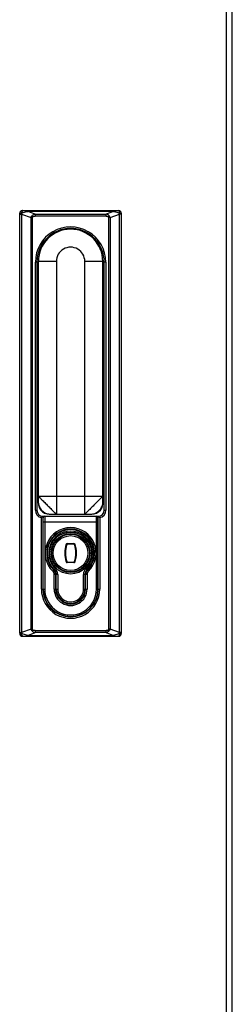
# Model space of a CAD drawing. Header units: millimetres. Extents: x 1117 to 38156, y -1945 to 7303.
# Tile 700 of 831: x 26099 to 26170, y 5204 to 5533. Entities that reach past the tile are written whole.
import ezdxf

# ---------------------------------------------------------------- set-up
doc = ezdxf.new("R2010")
doc.units = ezdxf.units.MM

msp = doc.modelspace()

# ---------------------------------------------------------------- linework, layer by layer
at = {"color": 7, "linetype": 'Continuous'}
for p, q in [((26168.049, 4938.922), (26168.049, 5856.922)), ((26170.049, 4938.922), (26170.049, 5856.922)), ((26099.049, 5327.922), (26099.049, 5467.922)), ((26099.049, 5467.723), (26099.697, 5467.723)), ((26099.697, 5467.723), (26099.697, 5328.121)), ((26099.697, 5467.723), (26102.879, 5466.53)), ((26100.049, 5468.922), (26132.049, 5468.922)), ((26101.754, 5468.922), (26101.754, 5468.629)), ((26130.343, 5468.629), (26101.754, 5468.629)), ((26104.192, 5467.715), (26101.754, 5468.629)), ((26104.192, 5467.715), (26104.192, 5467.008)), ((26104.192, 5467.715), (26127.905, 5467.715)), ((26130.343, 5468.629), (26127.905, 5467.715)), ((26127.905, 5467.008), (26127.905, 5467.715)), ((26129.218, 5466.53), (26132.4, 5467.723)), ((26130.343, 5468.922), (26130.343, 5468.629)), ((26132.4, 5328.121), (26132.4, 5467.723)), ((26133.049, 5467.723), (26132.4, 5467.723)), ((26133.049, 5327.922), (26133.049, 5467.922)), ((26102.879, 5329.314), (26102.879, 5466.53)), ((26102.879, 5466.53), (26103.23, 5466.53)), ((26103.23, 5466.53), (26103.23, 5329.314)), ((26127.905, 5467.008), (26104.192, 5467.008)), ((26128.867, 5329.314), (26128.867, 5466.53)), ((26129.218, 5466.53), (26128.867, 5466.53)), ((26129.218, 5466.53), (26129.218, 5329.314)), ((26104.299, 5368.922), (26104.299, 5451.672)), ((26104.799, 5451.672), (26104.299, 5451.672)), ((26104.799, 5451.672), (26104.799, 5368.922)), ((26105.299, 5371.279), (26105.299, 5451.922)), ((26111.299, 5451.922), (26105.299, 5451.922)), ((26111.299, 5451.921), (26111.299, 5367.672)), ((26126.799, 5451.922), (26120.799, 5451.922)), ((26120.799, 5367.672), (26120.799, 5451.922)), ((26126.799, 5371.279), (26126.799, 5451.922)), ((26127.799, 5451.672), (26127.299, 5451.672)), ((26127.299, 5368.922), (26127.299, 5451.672)), ((26127.799, 5451.672), (26127.799, 5368.922)), ((26104.799, 5388.224), (26105.299, 5388.224)), ((26105.299, 5385.352), (26104.799, 5385.352)), ((26126.799, 5388.224), (26127.299, 5388.224)), ((26127.299, 5385.352), (26126.799, 5385.352)), ((26104.799, 5378.449), (26105.299, 5378.449)), ((26126.799, 5378.449), (26127.299, 5378.449)), ((26105.299, 5373.672), (26126.799, 5373.672)), ((26104.299, 5368.922), (26104.799, 5368.922)), ((26106.299, 5342.672), (26106.299, 5366.473)), ((26106.799, 5366.922), (26125.299, 5366.922)), ((26106.799, 5366.922), (26106.799, 5342.672)), ((26106.899, 5342.672), (26106.899, 5366.422)), ((26107.399, 5366.922), (26107.399, 5342.672)), ((26108.925, 5367.672), (26123.172, 5367.672)), ((26124.699, 5342.672), (26124.699, 5366.922)), ((26125.199, 5342.672), (26125.199, 5366.422)), ((26125.299, 5342.672), (26125.299, 5366.922)), ((26125.799, 5366.473), (26125.799, 5342.672)), ((26127.299, 5368.922), (26127.799, 5368.922)), ((26125.199, 5364.922), (26106.899, 5364.922)), ((26114.943, 5357.872), (26117.155, 5357.872)), ((26114.943, 5357.872), (26114.943, 5357.672)), ((26117.155, 5357.672), (26114.943, 5357.672)), ((26117.155, 5357.672), (26117.155, 5357.872)), ((26117.535, 5357.596), (26117.345, 5357.534)), ((26110.589, 5349.102), (26110.939, 5349.459)), ((26114.562, 5351.748), (26114.752, 5351.81)), ((26114.943, 5351.672), (26117.155, 5351.672)), ((26114.943, 5351.672), (26114.943, 5351.472)), ((26117.154, 5351.472), (26114.943, 5351.472)), ((26117.155, 5351.472), (26117.155, 5351.672)), ((26121.509, 5349.102), (26121.159, 5349.459)), ((26110.449, 5348.959), (26110.099, 5348.602)), ((26111.049, 5347.531), (26110.549, 5347.531)), ((26110.549, 5342.672), (26110.549, 5347.531)), ((26111.049, 5347.531), (26111.049, 5342.672)), ((26111.749, 5347.531), (26111.249, 5347.531)), ((26111.249, 5342.672), (26111.249, 5347.531)), ((26111.749, 5347.531), (26111.749, 5342.672)), ((26120.849, 5347.531), (26120.349, 5347.531)), ((26120.349, 5342.672), (26120.349, 5347.531)), ((26120.849, 5347.531), (26120.849, 5342.672)), ((26121.549, 5347.531), (26121.049, 5347.531)), ((26121.049, 5342.672), (26121.049, 5347.531)), ((26121.549, 5347.531), (26121.549, 5342.672)), ((26121.649, 5348.959), (26121.999, 5348.602)), ((26106.299, 5342.672), (26106.799, 5342.672)), ((26106.899, 5342.672), (26107.399, 5342.672)), ((26110.549, 5342.672), (26111.049, 5342.672)), ((26111.249, 5342.672), (26111.749, 5342.672)), ((26120.349, 5342.672), (26120.849, 5342.672)), ((26121.049, 5342.672), (26121.549, 5342.672)), ((26124.699, 5342.672), (26125.199, 5342.672)), ((26125.299, 5342.672), (26125.799, 5342.672)), ((26099.049, 5328.121), (26099.697, 5328.121)), ((26102.879, 5329.314), (26099.697, 5328.121)), ((26100.049, 5326.922), (26132.049, 5326.922)), ((26101.754, 5327.215), (26104.192, 5328.129)), ((26101.754, 5327.215), (26130.343, 5327.215)), ((26101.754, 5326.922), (26101.754, 5327.215)), ((26102.879, 5329.314), (26103.23, 5329.314)), ((26104.192, 5328.836), (26127.905, 5328.836)), ((26104.192, 5328.836), (26104.192, 5328.129)), ((26127.905, 5328.129), (26104.192, 5328.129)), ((26127.905, 5328.129), (26127.905, 5328.836)), ((26127.905, 5328.129), (26130.343, 5327.215)), ((26129.218, 5329.314), (26128.867, 5329.314)), ((26132.4, 5328.121), (26129.218, 5329.314)), ((26130.343, 5326.922), (26130.343, 5327.215)), ((26133.049, 5328.121), (26132.4, 5328.121))]:
    msp.add_line(p, q, dxfattribs=at)
for points in [[(26105.299, 5371.279), (26105.396, 5370.438), (26105.673, 5369.643), (26106.104, 5368.967), (26106.682, 5368.407), (26107.376, 5367.995), (26108.185, 5367.743), (26108.925, 5367.672)], [(26123.172, 5367.672), (26123.922, 5367.745), (26124.729, 5367.999), (26125.422, 5368.412), (26125.997, 5368.971), (26126.429, 5369.652), (26126.703, 5370.449), (26126.799, 5371.279)]]:
    msp.add_lwpolyline(points, dxfattribs=at)
for radius in [7, 6.5, 6.3, 5.8]:
    msp.add_circle((26116.049, 5354.672), radius, dxfattribs=at)
for centre, radius, start, end in [((26100.049, 5467.922), 1, 89.99999, 180), ((26099.996, 5463.762), 4.342, 93.09658, 95.47799), ((26111.925, 5465.834), 12.373, 169.46087, 171.21914), ((26132.049, 5467.922), 1, 359.99997, 90), ((26129.192, 5467.935), 3.148, 2.95534, 5.35276), ((26120.16, 5465.832), 12.384, 8.78165, 10.53823), ((26116.049, 5451.672), 11.75, 359.99992, 180), ((26116.049, 5451.672), 11.25, 0, 180), ((26116.049, 5451.922), 10.75, 0, 179.99979), ((26116.049, 5451.922), 4.75, 359.99814, 180.00857), ((26106.799, 5368.922), 2.5, 180.00445, 258.46236), ((26106.799, 5368.922), 2, 180, 270), ((26107.399, 5366.422), 0.5, 90, 180.00025), ((26124.699, 5366.422), 0.5, 359.99975, 90), ((26125.299, 5368.922), 2, 270, 0), ((26125.299, 5368.922), 2.5, 281.5376, 359.99999), ((26116.049, 5354.672), 8.5, 314.427, 225.573), ((26116.049, 5354.672), 8, 314.427, 225.573), ((26116.049, 5354.672), 7.8, 314.427, 225.573), ((26116.049, 5354.672), 7.3, 314.427, 225.573), ((26123.549, 5354.672), 9.45, 161.97293, 198.02641), ((26123.549, 5354.672), 9.25, 161.97739, 198.02261), ((26114.943, 5357.472), 0.4, 89.9787, 161.87193), ((26114.943, 5357.472), 0.2, 90, 161.97739), ((26117.155, 5357.472), 0.4, 18.1027, 90), ((26117.155, 5357.472), 0.2, 18.02261, 90), ((26108.549, 5354.672), 9.25, 341.97739, 18.02261), ((26108.549, 5354.672), 9.45, 341.97384, 18.026), ((26109.049, 5347.531), 2.7, 359.99956, 45.573), ((26114.943, 5351.872), 0.4, 198.11236, 270), ((26114.943, 5351.872), 0.2, 198.02261, 270), ((26117.155, 5351.872), 0.4, 269.97752, 341.89339), ((26117.155, 5351.872), 0.2, 270, 341.97739), ((26123.049, 5347.531), 2.7, 134.427, 180.00044), ((26109.049, 5347.531), 1.5, 359.99784, 45.573), ((26109.049, 5347.531), 2, 0, 45.573), ((26109.049, 5347.531), 2.2, 0, 45.573), ((26123.049, 5347.531), 2.2, 134.427, 180), ((26123.049, 5347.531), 2, 134.427, 180), ((26123.049, 5347.531), 1.5, 134.427, 180.00215), ((26116.049, 5342.672), 9.75, 180, 0.00029), ((26116.049, 5342.672), 9.25, 180, 0), ((26116.049, 5342.672), 9.15, 180, 0), ((26116.049, 5342.672), 8.65, 179.99967, 0), ((26116.049, 5342.672), 5.5, 180, 0.00114), ((26116.049, 5342.672), 5, 180, 0), ((26116.049, 5342.672), 4.8, 180, 0), ((26116.049, 5342.672), 4.3, 179.99867, 0), ((26100.049, 5327.922), 1, 179.99997, 270), ((26111.937, 5330.012), 12.384, 188.78165, 190.53823), ((26102.905, 5327.909), 3.148, 182.95536, 185.35276), ((26132.049, 5327.922), 1, 270.00003, 0), ((26120.172, 5330.01), 12.373, 349.46058, 351.21885)]:
    msp.add_arc(centre, radius, start, end, dxfattribs=at)
for points, knots in [([(26099.049, 5467.922), (26099.049, 5467.942), (26099.099, 5467.987), (26099.274, 5468.046), (26099.449, 5468.071), (26099.581, 5468.084)], [0, 0, 0, 0, 0.1022097, 0.3026806, 1, 1, 1, 1]), ([(26100.049, 5468.922), (26100.011, 5468.922), (26099.919, 5468.848), (26099.809, 5468.566), (26099.772, 5468.297), (26099.761, 5468.097)], [0, 0, 0, 0, 0.1230202, 0.3413994, 1, 1, 1, 1]), ([(26099.761, 5468.097), (26099.925, 5468.145), (26100.586, 5468.332), (26101.252, 5468.507), (26101.754, 5468.629)], [0, 0, 0, 0, 0.2475817, 1, 1, 1, 1]), ([(26102.879, 5466.53), (26102.903, 5466.686), (26103.014, 5466.99), (26103.443, 5467.458), (26103.892, 5467.643), (26104.192, 5467.715)], [0, 0, 0, 0, 0.2527921, 0.5047237, 1, 1, 1, 1]), ([(26129.218, 5466.53), (26129.194, 5466.686), (26129.083, 5466.99), (26128.655, 5467.458), (26128.205, 5467.643), (26127.905, 5467.715)], [0, 0, 0, 0, 0.2527996, 0.5047176, 1, 1, 1, 1]), ([(26130.343, 5468.629), (26130.846, 5468.508), (26131.511, 5468.332), (26132.172, 5468.145), (26132.336, 5468.097)], [0, 0, 0, 0, 0.7524669, 1, 1, 1, 1]), ([(26132.049, 5468.922), (26132.133, 5468.922), (26132.284, 5468.625), (26132.31, 5468.4), (26132.326, 5468.229)], [0, 0, 0, 0, 0.3286901, 1, 1, 1, 1]), ([(26133.049, 5467.922), (26133.049, 5467.948), (26132.97, 5468.002), (26132.743, 5468.063), (26132.509, 5468.088), (26132.336, 5468.097)], [0, 0, 0, 0, 0.101612, 0.3092114, 1, 1, 1, 1]), ([(26103.23, 5466.53), (26103.23, 5466.615), (26103.307, 5466.8), (26103.57, 5466.935), (26103.87, 5466.998), (26104.083, 5467.008), (26104.192, 5467.008)], [0, 0, 0, 0, 0.2177947, 0.4576125, 0.7221358, 1, 1, 1, 1]), ([(26127.905, 5467.008), (26128.014, 5467.008), (26128.227, 5466.998), (26128.528, 5466.935), (26128.79, 5466.8), (26128.867, 5466.615), (26128.867, 5466.53)], [0, 0, 0, 0, 0.2778907, 0.5424291, 0.7822424, 1, 1, 1, 1]), ([(26105.299, 5373.672), (26105.299, 5373.664), (26105.326, 5373.642), (26105.361, 5373.591), (26105.435, 5373.514), (26105.531, 5373.41), (26105.656, 5373.28), (26105.869, 5373.058), (26106.19, 5372.727), (26106.633, 5372.276), (26107.139, 5371.763), (26107.689, 5371.21), (26108.262, 5370.636), (26108.836, 5370.063), (26109.39, 5369.513), (26109.902, 5369.007), (26110.354, 5368.564), (26110.685, 5368.242), (26110.907, 5368.029), (26111.037, 5367.905), (26111.141, 5367.809), (26111.217, 5367.736), (26111.266, 5367.697), (26111.29, 5367.672), (26111.299, 5367.672)], [0, 0, 0, 0, 0.0029416, 0.0106892, 0.0230626, 0.0399149, 0.0611136, 0.0864715, 0.1486746, 0.2241689, 0.3100922, 0.4032015, 0.4999687, 0.596737, 0.6898482, 0.7757775, 0.8512712, 0.91348, 0.938856, 0.9600818, 0.9769323, 0.989197, 0.9968187, 1, 1, 1, 1]), ([(26126.799, 5373.672), (26126.799, 5373.664), (26126.771, 5373.642), (26126.736, 5373.591), (26126.662, 5373.514), (26126.566, 5373.41), (26126.442, 5373.28), (26126.229, 5373.058), (26125.907, 5372.728), (26125.464, 5372.276), (26124.958, 5371.763), (26124.408, 5371.209), (26123.835, 5370.635), (26123.261, 5370.063), (26122.708, 5369.513), (26122.195, 5369.007), (26121.743, 5368.564), (26121.413, 5368.242), (26121.191, 5368.029), (26121.061, 5367.905), (26120.956, 5367.809), (26120.88, 5367.736), (26120.831, 5367.697), (26120.808, 5367.672), (26120.799, 5367.672)], [0, 0, 0, 0, 0.0029415, 0.0106892, 0.0230631, 0.0399159, 0.0611145, 0.0864726, 0.1486761, 0.2241754, 0.310104, 0.4032156, 0.4999858, 0.5967524, 0.6898586, 0.7757845, 0.8512754, 0.913482, 0.9388575, 0.9600833, 0.9769334, 0.9891962, 0.9968171, 1, 1, 1, 1]), ([(26105.299, 5371.279), (26105.299, 5371.081), (26105.374, 5370.657), (26105.697, 5369.793), (26106.438, 5368.802), (26107.429, 5368.065), (26108.296, 5367.74), (26108.724, 5367.672), (26108.925, 5367.672)], [0, 0, 0, 0, 0.1076685, 0.2312164, 0.4993579, 0.76734, 0.8905439, 1, 1, 1, 1]), ([(26123.172, 5367.672), (26123.373, 5367.672), (26123.801, 5367.741), (26124.668, 5368.064), (26125.467, 5368.657), (26126.109, 5369.409), (26126.492, 5370.028), (26126.721, 5370.658), (26126.799, 5371.082), (26126.799, 5371.279)], [0, 0, 0, 0, 0.1092557, 0.2324365, 0.5001773, 0.6372556, 0.7688248, 0.8928543, 1, 1, 1, 1]), ([(26106.799, 5366.922), (26106.782, 5366.906), (26106.623, 5366.748), (26106.454, 5366.6), (26106.299, 5366.473)], [0, 0, 0, 0, 0.1034376, 1, 1, 1, 1]), ([(26125.299, 5366.922), (26125.315, 5366.906), (26125.474, 5366.748), (26125.643, 5366.6), (26125.799, 5366.473)], [0, 0, 0, 0, 0.1034443, 1, 1, 1, 1]), ([(26114.752, 5357.534), (26114.754, 5357.539), (26114.721, 5357.538), (26114.695, 5357.557), (26114.63, 5357.573), (26114.587, 5357.589), (26114.563, 5357.597)], [0, 0, 0, 0, 0.0763098, 0.2928065, 0.6178098, 1, 1, 1, 1]), ([(26117.345, 5351.81), (26117.343, 5351.805), (26117.377, 5351.806), (26117.402, 5351.787), (26117.468, 5351.771), (26117.51, 5351.755), (26117.535, 5351.748)], [0, 0, 0, 0, 0.0763124, 0.2928081, 0.6178104, 1, 1, 1, 1]), ([(26099.049, 5327.922), (26099.049, 5327.897), (26099.127, 5327.843), (26099.355, 5327.781), (26099.589, 5327.756), (26099.761, 5327.747)], [0, 0, 0, 0, 0.1017655, 0.3096818, 1, 1, 1, 1]), ([(26101.754, 5327.215), (26101.251, 5327.337), (26100.586, 5327.512), (26099.925, 5327.7), (26099.761, 5327.747)], [0, 0, 0, 0, 0.7524669, 1, 1, 1, 1]), ([(26100.049, 5326.922), (26099.964, 5326.922), (26099.813, 5327.219), (26099.787, 5327.444), (26099.771, 5327.616)], [0, 0, 0, 0, 0.3286893, 1, 1, 1, 1]), ([(26102.879, 5329.314), (26102.903, 5329.159), (26103.014, 5328.854), (26103.443, 5328.386), (26103.892, 5328.201), (26104.192, 5328.129)], [0, 0, 0, 0, 0.2527996, 0.5047176, 1, 1, 1, 1]), ([(26104.192, 5328.836), (26104.083, 5328.836), (26103.87, 5328.847), (26103.57, 5328.91), (26103.307, 5329.044), (26103.23, 5329.229), (26103.23, 5329.314)], [0, 0, 0, 0, 0.2778907, 0.5424291, 0.7822424, 1, 1, 1, 1]), ([(26129.218, 5329.314), (26129.194, 5329.159), (26129.083, 5328.854), (26128.654, 5328.386), (26128.205, 5328.201), (26127.905, 5328.129)], [0, 0, 0, 0, 0.2527921, 0.5047237, 1, 1, 1, 1]), ([(26128.867, 5329.314), (26128.867, 5329.229), (26128.79, 5329.044), (26128.528, 5328.91), (26128.227, 5328.847), (26128.014, 5328.836), (26127.905, 5328.836)], [0, 0, 0, 0, 0.2177947, 0.4576125, 0.7221358, 1, 1, 1, 1]), ([(26132.336, 5327.747), (26132.172, 5327.7), (26131.511, 5327.512), (26130.846, 5327.337), (26130.343, 5327.215)], [0, 0, 0, 0, 0.2475819, 1, 1, 1, 1]), ([(26132.261, 5327.237), (26132.239, 5327.154), (26132.204, 5327.031), (26132.094, 5326.922), (26132.049, 5326.922)], [0, 0, 0, 0, 0.6540505, 1, 1, 1, 1]), ([(26132.336, 5327.747), (26132.334, 5327.702), (26132.321, 5327.531), (26132.295, 5327.36), (26132.261, 5327.237)], [0, 0, 0, 0, 0.2592222, 1, 1, 1, 1]), ([(26132.336, 5327.747), (26132.432, 5327.752), (26132.603, 5327.766), (26132.83, 5327.806), (26132.97, 5327.842), (26133.049, 5327.897), (26133.049, 5327.922)], [0, 0, 0, 0, 0.3823313, 0.6905369, 0.8978553, 1, 1, 1, 1])]:
    msp.add_open_spline(points, degree=3, knots=knots, dxfattribs=at)

doc.saveas('drawing.dxf')
